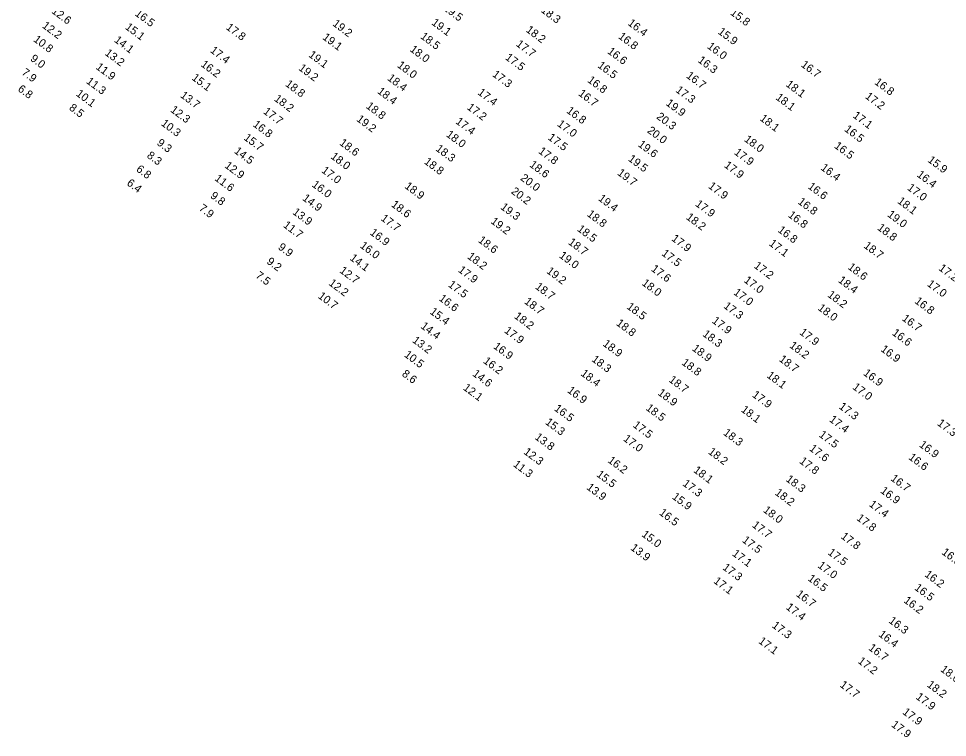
# Model space of a CAD drawing. Extents: x 1023796 to 1112670, y 656573 to 837340.
# Drawn here: x 1034422 to 1035002, y 785320 to 785769 of the extents above; entities that cross this region are included whole.
import ezdxf

# ---------------------------------------------------------------- set-up
doc = ezdxf.new("R2010")
doc.units = 0
doc.layers.add('V-TOPO-SOUN', color=7, linetype='Continuous')

msp = doc.modelspace()

# ---------------------------------------------------------------- texts
at = {"layer": 'V-TOPO-SOUN'}
for s, p in [('12.6 ', (1034441.77, 785773.14)), ('16.5 ', (1034493.83, 785771.59)), ('19.5 ', (1034686.41, 785775.03)), ('18.3 ', (1034747.48, 785773.71)), ('15.8 ', (1034865.79, 785772.1)), ('19.2 ', (1034617.32, 785765.25)), ('19.1 ', (1034679.14, 785765.94)), ('16.4 ', (1034801.74, 785765.62)), ('12.2 ', (1034435.87, 785764.03)), ('15.1 ', (1034487.72, 785763.15)), ('17.8 ', (1034550.71, 785763)), ('18.2 ', (1034738.11, 785761.4)), ('15.9 ', (1034858.05, 785760.23)), ('10.8 ', (1034430.41, 785755.43)), ('14.1 ', (1034480.9, 785755.08)), ('19.1 ', (1034611.04, 785756.78)), ('18.5 ', (1034672.17, 785757.34)), ('16.8 ', (1034795.82, 785757.3)), ('17.4 ', (1034540.84, 785748.59)), ('18.0 ', (1034665.62, 785749.25)), ('17.7 ', (1034731.89, 785752.57)), ('16.6 ', (1034789.03, 785747.97)), ('16.0 ', (1034851.36, 785751.14)), ('9.0', (1034428.45, 785743.41)), ('13.2 ', (1034475.03, 785746.91)), ('19.1 ', (1034602.32, 785745.79)), ('17.5 ', (1034725.18, 785744.13)), ('16.3 ', (1034845.52, 785742.44)), ('11.9 ', (1034469.39, 785738.21)), ('16.2 ', (1034534.98, 785739.9)), ('19.2 ', (1034596.07, 785737.51)), ('18.0 ', (1034657.73, 785739.31)), ('16.5 ', (1034782.88, 785739.17)), ('16.7 ', (1034909.94, 785739.67)), ('7.9', (1034423.06, 785734.73)), ('15.1 ', (1034529.33, 785731.45)), ('18.4 ', (1034651.54, 785731.24)), ('17.3 ', (1034717.12, 785733.62)), ('16.8 ', (1034776.52, 785730.01)), ('16.7 ', (1034838.23, 785732.77)), ('6.8', (1034420.65, 785724.44)), ('11.3 ', (1034463.44, 785729.29)), ('18.8 ', (1034587.78, 785727.54)), ('18.1 ', (1034900.47, 785727.4)), ('16.8 ', (1034955.85, 785728.72)), ('10.1 ', (1034457, 785721.5)), ('13.7 ', (1034522.18, 785720.52)), ('18.2 ', (1034580.79, 785718.35)), ('18.4 ', (1034645.28, 785723.04)), ('17.4 ', (1034707.98, 785722.29)), ('16.7 ', (1034770.85, 785721.64)), ('17.3 ', (1034831.64, 785723.82)), ('18.1 ', (1034894.11, 785719.17)), ('17.2 ', (1034950.01, 785719.87)), ('8.5', (1034452.68, 785712.67)), ('18.8 ', (1034638.21, 785713.74)), ('17.2 ', (1034701.28, 785713.04)), ('19.9 ', (1034825.54, 785715.56)), ('12.3 ', (1034516.01, 785711.44)), ('17.7 ', (1034573.99, 785710.41)), ('16.8 ', (1034763.44, 785710.87)), ('20.3 ', (1034819.6, 785707.2)), ('17.1 ', (1034942.35, 785707.88)), ('10.3 ', (1034510.17, 785702.97)), ('16.8 ', (1034567.52, 785702.34)), ('19.2 ', (1034632.24, 785705.65)), ('17.4 ', (1034694.16, 785704.15)), ('17.0 ', (1034757.65, 785702.61)), ('18.1 ', (1034884.2, 785706.09)), ('18.0 ', (1034688.25, 785696.03)), ('20.0 ', (1034813.9, 785698.48)), ('16.5 ', (1034937.03, 785699.36)), ('9.3', (1034507.53, 785690.78)), ('15.7 ', (1034561.84, 785693.99)), ('18.6 ', (1034621.61, 785690.8)), ('17.5 ', (1034751.82, 785694.14)), ('19.6 ', (1034808.14, 785689.82)), ('18.0 ', (1034874.47, 785693.06)), ('14.5 ', (1034555.81, 785685.71)), ('18.3 ', (1034681.7, 785687.15)), ('17.8 ', (1034745.92, 785685.61)), ('17.9 ', (1034868.2, 785684.91)), ('16.5 ', (1034930.72, 785688.91)), ('8.3', (1034501.28, 785682.85)), ('18.0 ', (1034616.09, 785682.31)), ('18.8 ', (1034674.5, 785679.1)), ('19.5 ', (1034801.96, 785680.82)), ('15.9 ', (1034989.11, 785680.1)), ('6.8', (1034494.61, 785674.35)), ('12.9 ', (1034549.9, 785676.6)), ('17.0 ', (1034610.38, 785673.58)), ('18.6 ', (1034740.32, 785677.21)), ('19.7 ', (1034795.2, 785672.05)), ('17.9 ', (1034861.97, 785676.82)), ('16.4 ', (1034922.25, 785675.25)), ('6.4', (1034488.74, 785665.67)), ('11.6 ', (1034543.6, 785668.64)), ('20.0 ', (1034734.63, 785668.82)), ('16.4 ', (1034982.33, 785670.96)), ('16.0 ', (1034604.39, 785664.73)), ('18.9 ', (1034662.35, 785663.75)), ('20.2 ', (1034728.85, 785660.51)), ('17.9 ', (1034852.04, 785663.8)), ('16.6 ', (1034914.23, 785663.59)), ('17.0 ', (1034976.32, 785662.73)), ('9.8', (1034540.93, 785657.74)), ('14.9 ', (1034598.47, 785656.26)), ('19.4 ', (1034783.28, 785656.09)), ('18.1 ', (1034970.19, 785654.41)), ('7.9', (1034533.81, 785649.9)), ('18.6 ', (1034653.96, 785652.29)), ('19.3 ', (1034722.19, 785650.73)), ('17.9 ', (1034843.91, 785652.66)), ('16.8 ', (1034907.96, 785654.02)), ('13.9 ', (1034592.3, 785647.56)), ('17.7 ', (1034647.43, 785643.69)), ('18.8 ', (1034776.28, 785646.32)), ('18.2 ', (1034838.16, 785644.39)), ('16.8 ', (1034901.87, 785645.74)), ('19.0 ', (1034963.9, 785646.05)), ('11.7 ', (1034586.48, 785639.39)), ('19.2 ', (1034716.1, 785641.83)), ('18.5 ', (1034770.13, 785637.03)), ('18.8 ', (1034957.61, 785637.75)), ('16.9 ', (1034640.64, 785634.74)), ('16.8 ', (1034895.46, 785636.39)), ('9.9', (1034583.24, 785625.64)), ('16.0 ', (1034634.44, 785626.61)), ('18.6 ', (1034708.28, 785630.02)), ('18.7 ', (1034764.54, 785628.73)), ('17.9 ', (1034829.05, 785631.02)), ('17.1 ', (1034889.96, 785627.95)), ('18.7 ', (1034949.14, 785626.52)), ('18.2 ', (1034701.49, 785619.82)), ('19.0 ', (1034758.85, 785620.41)), ('17.5 ', (1034822.86, 785621.78)), ('9.2', (1034576.12, 785616.67)), ('14.1 ', (1034628.07, 785618.89)), ('17.2 ', (1034880.52, 785614.01)), ('7.5', (1034569.19, 785607.88)), ('12.7 ', (1034621.68, 785611.02)), ('17.9 ', (1034695.78, 785611.43)), ('19.2 ', (1034750.96, 785610.7)), ('17.6 ', (1034816.34, 785612.08)), ('18.6 ', (1034939.18, 785613.21)), ('17.2 ', (1034995.95, 785612.52)), ('12.2 ', (1034614.93, 785603.21)), ('17.5 ', (1034689.51, 785602.24)), ('18.0 ', (1034810.49, 785603.22)), ('17.0 ', (1034874.31, 785604.99)), ('18.4 ', (1034933.18, 785605)), ('17.0 ', (1034988.71, 785602.68)), ('18.7 ', (1034743.89, 785600.98)), ('17.0 ', (1034867.79, 785597.36)), ('10.7 ', (1034608.25, 785595.1)), ('16.6 ', (1034683.7, 785593.61)), ('18.7 ', (1034737.07, 785591.71)), ('18.2 ', (1034926.49, 785595.89)), ('16.8 ', (1034980.95, 785591.95)), ('15.4 ', (1034678.06, 785585.31)), ('18.5 ', (1034801.05, 785588.49)), ('17.3 ', (1034861.6, 785588.92)), ('18.0 ', (1034920.46, 785587.69)), ('18.2 ', (1034730.79, 785582.52)), ('17.9 ', (1034854.34, 785579.65)), ('16.7 ', (1034973.04, 785581.18)), ('14.4 ', (1034672.34, 785576.34)), ('17.9 ', (1034724.57, 785573.52)), ('18.8 ', (1034794.52, 785578.15)), ('13.2 ', (1034667.12, 785567.49)), ('18.3 ', (1034848.45, 785571.37)), ('17.9 ', (1034909, 785572.43)), ('16.6 ', (1034966.83, 785572.1)), ('16.9 ', (1034717.75, 785563.7)), ('18.9 ', (1034786.11, 785565.28)), ('18.9 ', (1034841.9, 785562.38)), ('18.2 ', (1034902.76, 785564.22)), ('16.9 ', (1034959.74, 785561.9)), ('10.5 ', (1034662.06, 785558.48)), ('16.2 ', (1034711.43, 785554.55)), ('18.3 ', (1034779.14, 785555.61)), ('18.8 ', (1034835.38, 785553.52)), ('18.7 ', (1034896.22, 785555.66)), ('8.6', (1034660.62, 785546.46)), ('14.6 ', (1034704.69, 785546.56)), ('18.4 ', (1034772.32, 785546.75)), ('18.1 ', (1034888.57, 785545.52)), ('16.9 ', (1034948.85, 785547)), ('18.7 ', (1034827.38, 785542.78)), ('17.0 ', (1034942.13, 785538.29)), ('12.1 ', (1034698.85, 785537.81)), ('16.9 ', (1034763.96, 785536.15)), ('18.9 ', (1034820.48, 785534.63)), ('17.9 ', (1034879.44, 785533.4)), ('16.5 ', (1034755.78, 785524.85)), ('18.5 ', (1034813, 785525.17)), ('18.1 ', (1034872.5, 785524.14)), ('17.3 ', (1034933.61, 785526.07)), ('15.3 ', (1034750.18, 785516.32)), ('17.4 ', (1034927.61, 785517.99)), ('17.3 ', (1034995.08, 785515.67)), ('17.5 ', (1034804.96, 785514.53)), ('18.3 ', (1034861.37, 785509.7)), ('13.8 ', (1034743.67, 785506.97)), ('17.0 ', (1034798.92, 785505.98)), ('17.5 ', (1034921.14, 785508.47)), ('12.3 ', (1034736.69, 785497.79)), ('18.2 ', (1034851.95, 785497.85)), ('17.6 ', (1034915.12, 785499.89)), ('16.9 ', (1034983.77, 785502.23)), ('16.2 ', (1034789.24, 785492.46)), ('17.8 ', (1034908.93, 785491.98)), ('16.6 ', (1034977.13, 785494.41)), ('11.3 ', (1034730.12, 785489.97)), ('18.1 ', (1034842.76, 785486.33)), ('15.5 ', (1034782.2, 785483.69)), ('18.3 ', (1034900.48, 785480.72)), ('16.7 ', (1034965.93, 785481.2)), ('13.9 ', (1034775.98, 785475.63)), ('17.3 ', (1034835.99, 785477.95)), ('15.9 ', (1034829.41, 785469.71)), ('18.2 ', (1034893.64, 785472.25)), ('16.9 ', (1034959.55, 785473.48)), ('17.4 ', (1034952.45, 785465.05)), ('16.5 ', (1034821.34, 785459.77)), ('18.0 ', (1034886.3, 785461.42)), ('17.7 ', (1034879.39, 785452.05)), ('17.8 ', (1034944.66, 785456.37)), ('15.0 ', (1034810.38, 785446.25)), ('17.5 ', (1034873.18, 785442.65)), ('17.8 ', (1034934.85, 785445)), ('13.9 ', (1034803.48, 785437.81)), ('17.1 ', (1034866.98, 785434.22)), ('17.5 ', (1034926.7, 785434.94)), ('16.0 ', (1034997.83, 785435.11)), ('17.3 ', (1034860.95, 785425.57)), ('17.0 ', (1034920.39, 785426.81)), ('17.1 ', (1034855.34, 785417.1)), ('16.5 ', (1034914.2, 785418.67)), ('16.2 ', (1034987.17, 785421.21)), ('16.5 ', (1034980.83, 785412.88)), ('16.7 ', (1034906.88, 785408.89)), ('16.2 ', (1034974.11, 785404.92)), ('17.4 ', (1034900.55, 785400.73)), ('17.3 ', (1034891.82, 785389.35)), ('16.3 ', (1034964.74, 785392.27)), ('16.4 ', (1034958.41, 785383.81)), ('17.1 ', (1034883.39, 785379.54)), ('16.7 ', (1034952.12, 785375.31)), ('17.2 ', (1034945.46, 785367.05)), ('18.6 ', (1034997.04, 785361.94)), ('17.7 ', (1034934.21, 785352.22)), ('18.2 ', (1034988.66, 785352.33)), ('17.9 ', (1034981.69, 785344.71)), ('17.9 ', (1034973.39, 785335.27)), ('17.9 ', (1034966.39, 785327.39))]:
    msp.add_text(s, height=5, rotation=323, dxfattribs=at).set_placement(p)

doc.saveas('drawing.dxf')
